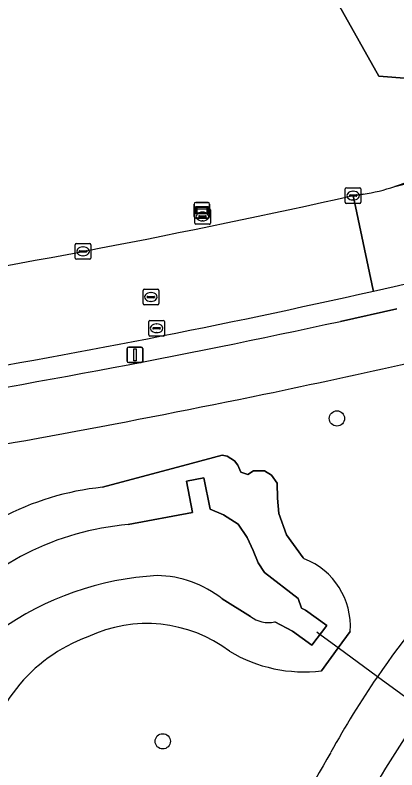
# Model space of a CAD drawing. Extents: x 154324 to 155744, y 382937 to 384188.
# Drawn here: x 155383.34 to 155407.78, y 383477.92 to 383526.27 of the extents above; entities that cross this region are included whole.
import ezdxf

# ---------------------------------------------------------------- set-up
doc = ezdxf.new("R2010")
doc.units = 0
for name, color, linetype in [('IMGEO_Berm_groen', 7, 'Continuous'), ('IMGEO_Boom', 7, 'Continuous'), ('IMGEO_Brandkraan', 7, 'Continuous'), ('IMGEO_Duiker', 7, 'Continuous'), ('IMGEO_Fietspad_gesloten', 7, 'Continuous'), ('IMGEO_Groenvoorziening', 7, 'Continuous'), ('IMGEO_Kolk', 7, 'Continuous'), ('IMGEO_Lichtmast', 7, 'Continuous'), ('IMGEO_Loofbos', 7, 'Continuous'), ('IMGEO_Muur', 7, 'Continuous'), ('IMGEO_Oever', 7, 'Continuous'), ('IMGEO_Rijbaan_lokaal_gesloten', 7, 'Continuous'), ('IMGEO_Rioolput', 7, 'Continuous'), ('IMGEO_Verklikker', 7, 'Continuous'), ('IMGEO_Waterloop', 7, 'Continuous')]:
    doc.layers.add(name, color=color, linetype=linetype)

msp = doc.modelspace()

# ---------------------------------------------------------------- linework, layer by layer
at = {"layer": 'IMGEO_Berm_groen'}
msp.add_lwpolyline([(155404.162, 383506.649), (155407.776, 383507.448)], dxfattribs=at)
for centre, radius, start, end in [((155314, 383923.537), 425.083, 282.53752, 285.4421), ((155295.498, 383997.821), 501.616, 279.38021, 282.75862), ((155287.331, 384043.743), 549.654, 278.96788, 282.2721), ((155467.637, 383441.262), 70.862, 145.17235, 152.32433)]:
    msp.add_arc(centre, radius, start, end, dxfattribs=at)
at = {"layer": 'IMGEO_Boom'}
for centre in [(155403.938, 383500.43), (155392.785, 383479.747)]:
    msp.add_circle(centre, 0.489, dxfattribs=at)
at = {"layer": 'IMGEO_Brandkraan'}
for p, q in [((155394.833, 383512.938), (155394.833, 383513.79)), ((155394.908, 383513.864), (155395.76, 383513.864)), ((155395.321, 383513.644), (155395.346, 383513.644)), ((155395.834, 383513.79), (155395.834, 383512.938)), ((155395.092, 383513.358), (155395.092, 383513.37)), ((155395.53, 383513.321), (155395.132, 383513.321)), ((155395.135, 383513.407), (155395.533, 383513.407)), ((155395.344, 383513.084), (155395.319, 383513.084)), ((155395.576, 383513.37), (155395.576, 383513.358)), ((155395.76, 383512.864), (155394.908, 383512.864))]:
    msp.add_line(p, q, dxfattribs=at)
for points in [[(155394.833, 383512.938), (155394.833, 383513.79)], [(155394.908, 383513.864), (155395.76, 383513.864)], [(155395.834, 383513.79), (155395.834, 383512.938)], [(155395.76, 383512.864), (155394.908, 383512.864)]]:
    msp.add_lwpolyline(points, dxfattribs=at)
for centre, radius, start, end in [((155394.91, 383513.788), 0.0765, 91.552, 178.448), ((155394.91, 383513.788), 0.0765, 91.552, 178.448), ((155395.758, 383513.788), 0.0765, 1.552, 88.448), ((155395.758, 383513.788), 0.0765, 1.552, 88.448), ((155395.132, 383513.367), 0.0403, 85.8775, 175.7526), ((155395.129, 383513.357), 0.0366, 178.938, 274.7102), ((155395.533, 383513.364), 0.043, 264.8664, 352.4533), ((155395.537, 383513.369), 0.0386, 1.7309, 96.639), ((155394.91, 383512.94), 0.0765, 181.552, 268.448), ((155394.91, 383512.94), 0.0765, 181.552, 268.448), ((155395.758, 383512.94), 0.0765, 271.552, 358.448), ((155395.758, 383512.94), 0.0765, 271.552, 358.448)]:
    msp.add_arc(centre, radius, start, end, dxfattribs=at)
for centre, major_axis, ratio, start_param, end_param in [((155395.32, 383513.364), (-0.387, 0.002), 0.722429, 4.712389, 7.853982), ((155395.345, 383513.364), (-0.39, 0.002), 0.717154, 1.570796, 4.712389)]:
    msp.add_ellipse(centre, major_axis=major_axis, ratio=ratio, start_param=start_param, end_param=end_param, dxfattribs=at)
at = {"layer": 'IMGEO_Duiker'}
msp.add_lwpolyline([(155411.827, 383480.004), (155411.745, 383480.064), (155411.57, 383480.192), (155411.24, 383480.434), (155406.527, 383483.885), (155404.01, 383485.728), (155402.936, 383486.515), (155402.769, 383486.637), (155402.644, 383486.729)], dxfattribs=at)
at = {"layer": 'IMGEO_Fietspad_gesloten'}
msp.add_lwpolyline([(155407.776, 383507.448), (155404.162, 383506.649)], dxfattribs=at)
for centre, radius, start, end in [((155287.331, 384043.743), 549.654, 278.96788, 282.2721), ((155276.858, 384091.61), 602.201, 281.727653, 282.636194), ((155279.312, 384080.115), 590.447, 279.182822, 281.721155), ((155453.819, 383451.489), 57.324, 136.61562, 145.58779), ((155454.042, 383451.363), 57.58, 145.6099, 151.27016), ((155467.637, 383441.262), 70.862, 145.17235, 152.32433), ((155496.114, 383424.405), 107.484, 149.44884, 157.93346)]:
    msp.add_arc(centre, radius, start, end, dxfattribs=at)
at = {"layer": 'IMGEO_Groenvoorziening'}
for points in [[(155415.56, 383522.693), (155415.928, 383523.821), (155416.85, 383528.103), (155416.935, 383529.906), (155415.138, 383551.066), (155407.076, 383550.958), (155404.076, 383565.063), (155401.458, 383535.183), (155404.104, 383526.848), (155406.617, 383522.35), (155415.104, 383521.683)], [(155388.935, 383496.022), (155394.599, 383497.54), (155396.592, 383498.074), (155396.915, 383498.021), (155397.389, 383497.718), (155397.601, 383497.432), (155397.776, 383496.981), (155398.224, 383496.838), (155398.6, 383497.076), (155399.292, 383497.069), (155399.739, 383496.794), (155400.121, 383496.278), (155400.132, 383495.33), (155400.225, 383494.333), (155400.702, 383492.979), (155401.766, 383491.508), (155401.834, 383491.444)], [(155404.784, 383486.788), (155404.01, 383485.728), (155402.94, 383484.263)]]:
    msp.add_lwpolyline(points, dxfattribs=at)
for centre, radius, start, end in [((155276.858, 384091.61), 602.201, 281.727653, 282.636194), ((155279.312, 384080.115), 590.447, 279.182822, 281.721155), ((155390.746, 383478.357), 17.757, 95.8537, 139.9811), ((155400.175, 383487.13), 4.622, 355.7514, 68.9646), ((155453.819, 383451.489), 57.324, 136.61562, 145.58779), ((155391.764, 383478.492), 8.799, 52.9517, 115.4259), ((155391.5, 383476.78), 10.278, 109.9901, 173.5891), ((155401.827, 383493.449), 9.253, 239.0288, 276.9109), ((155454.042, 383451.363), 57.58, 145.6099, 151.27016), ((155496.114, 383424.405), 107.484, 149.44884, 157.93346)]:
    msp.add_arc(centre, radius, start, end, dxfattribs=at)
at = {"layer": 'IMGEO_Kolk'}
for p, q in [((155404.473, 383514.28), (155404.473, 383515.132)), ((155404.548, 383515.206), (155405.4, 383515.206)), ((155405.474, 383515.132), (155405.474, 383514.28)), ((155404.732, 383514.7), (155404.732, 383514.712)), ((155405.17, 383514.663), (155404.772, 383514.663)), ((155404.775, 383514.749), (155405.173, 383514.749)), ((155404.961, 383514.986), (155404.986, 383514.986)), ((155405.216, 383514.712), (155405.216, 383514.7)), ((155405.4, 383514.206), (155404.548, 383514.206)), ((155404.984, 383514.426), (155404.959, 383514.426)), ((155387.261, 383511.632), (155388.113, 383511.632)), ((155387.186, 383510.706), (155387.186, 383511.558)), ((155387.488, 383511.175), (155387.886, 383511.175)), ((155387.674, 383511.412), (155387.699, 383511.412)), ((155388.187, 383511.558), (155388.187, 383510.706)), ((155387.445, 383511.126), (155387.445, 383511.138)), ((155387.883, 383511.089), (155387.485, 383511.089)), ((155387.697, 383510.852), (155387.672, 383510.852)), ((155387.929, 383511.138), (155387.929, 383511.126)), ((155388.113, 383510.632), (155387.261, 383510.632))]:
    msp.add_line(p, q, dxfattribs=at)
for points in [[(155404.473, 383514.28), (155404.473, 383515.132)], [(155404.548, 383515.206), (155405.4, 383515.206)], [(155405.474, 383515.132), (155405.474, 383514.28)], [(155405.4, 383514.206), (155404.548, 383514.206)], [(155387.261, 383511.632), (155388.113, 383511.632)], [(155387.186, 383510.706), (155387.186, 383511.558)], [(155388.187, 383511.558), (155388.187, 383510.706)], [(155388.113, 383510.632), (155387.261, 383510.632)]]:
    msp.add_lwpolyline(points, dxfattribs=at)
for centre, radius, start, end in [((155404.55, 383515.13), 0.0765, 91.552, 178.448), ((155404.55, 383515.13), 0.0765, 91.552, 178.448), ((155405.398, 383515.13), 0.0765, 1.552, 88.448), ((155405.398, 383515.13), 0.0765, 1.552, 88.448), ((155404.772, 383514.709), 0.0403, 85.8775, 175.7526), ((155404.769, 383514.699), 0.0366, 178.938, 274.7102), ((155405.173, 383514.706), 0.043, 264.8664, 352.4533), ((155405.177, 383514.711), 0.0386, 1.7309, 96.639), ((155404.55, 383514.282), 0.0765, 181.552, 268.448), ((155404.55, 383514.282), 0.0765, 181.552, 268.448), ((155405.398, 383514.282), 0.0765, 271.552, 358.448), ((155405.398, 383514.282), 0.0765, 271.552, 358.448), ((155387.263, 383511.556), 0.0765, 91.552, 178.448), ((155387.263, 383511.556), 0.0765, 91.552, 178.448), ((155388.111, 383511.556), 0.0765, 1.552, 88.448), ((155388.111, 383511.556), 0.0765, 1.552, 88.448), ((155387.485, 383511.135), 0.0403, 85.8775, 175.7526), ((155387.89, 383511.137), 0.0386, 1.7309, 96.639), ((155387.263, 383510.708), 0.0765, 181.552, 268.448), ((155387.263, 383510.708), 0.0765, 181.552, 268.448), ((155387.482, 383511.125), 0.0366, 178.938, 274.7102), ((155387.886, 383511.132), 0.043, 264.8664, 352.4533), ((155388.111, 383510.708), 0.0765, 271.552, 358.448), ((155388.111, 383510.708), 0.0765, 271.552, 358.448)]:
    msp.add_arc(centre, radius, start, end, dxfattribs=at)
for centre, major_axis, ratio, start_param, end_param in [((155404.96, 383514.706), (-0.387, 0.002), 0.722429, 4.712389, 7.853982), ((155404.985, 383514.706), (-0.39, 0.002), 0.717154, 1.570796, 4.712389), ((155387.673, 383511.132), (-0.387, 0.002), 0.722429, 4.712389, 7.853982), ((155387.698, 383511.132), (-0.39, 0.002), 0.717154, 1.570796, 4.712389)]:
    msp.add_ellipse(centre, major_axis=major_axis, ratio=ratio, start_param=start_param, end_param=end_param, dxfattribs=at)
at = {"layer": 'IMGEO_Lichtmast'}
for p, q in [((155390.512, 383504.105), (155390.512, 383504.905)), ((155390.512, 383504.905), (155390.512, 383504.105)), ((155390.612, 383505.005), (155391.402, 383505.005)), ((155391.402, 383505.005), (155390.612, 383505.005)), ((155391.502, 383504.905), (155391.502, 383504.105)), ((155391.502, 383504.105), (155391.502, 383504.905)), ((155391.402, 383504.005), (155390.612, 383504.005)), ((155390.612, 383504.005), (155391.402, 383504.005))]:
    msp.add_line(p, q, dxfattribs=at)
msp.add_lwpolyline([(155390.932, 383504.88), (155391.082, 383504.88), (155391.082, 383504.13), (155390.932, 383504.13), (155390.932, 383504.88)], dxfattribs=at)
for centre, start, end in [((155390.612, 383504.905), 90, 180), ((155390.612, 383504.905), 90, 180), ((155391.402, 383504.905), 0, 90), ((155391.402, 383504.905), 360, 90), ((155390.612, 383504.105), 180, 270), ((155390.612, 383504.105), 180, 270), ((155391.402, 383504.105), 270, 0), ((155391.402, 383504.105), 270, 0)]:
    msp.add_arc(centre, 0.1, start, end, dxfattribs=at)
at = {"layer": 'IMGEO_Loofbos'}
for points in [[(155415.104, 383521.683), (155406.617, 383522.35), (155404.104, 383526.848), (155401.458, 383535.183), (155404.076, 383565.063), (155402.762, 383567.178), (155387.7, 383591.407), (155380.214, 383607.775), (155377.91, 383619.188), (155376.03, 383653.964), (155394.551, 383659.784), (155393.299, 383677.551), (155392.727, 383684.275), (155384.128, 383700.15), (155380.226, 383706.131), (155363.755, 383731.768), (155336.238, 383809.424)], [(155404.974, 383514.706), (155405.607, 383514.797)]]:
    msp.add_lwpolyline(points, dxfattribs=at)
for centre, radius, start, end in [((155403.677, 383527.449), 12.799, 288.035, 333.2232), ((155403.637, 383527.634), 12.987, 278.724, 287.9518), ((155284.127, 384055.576), 554.206, 279.15982, 282.59482)]:
    msp.add_arc(centre, radius, start, end, dxfattribs=at)
at = {"layer": 'IMGEO_Muur'}
for points in [[(155395.827, 383494.615), (155395.424, 383496.615), (155394.305, 383496.409), (155394.696, 383494.403)], [(155401.93, 383488.145), (155403.289, 383487.159), (155402.321, 383485.907), (155401.095, 383486.805)]]:
    msp.add_lwpolyline(points, dxfattribs=at)
at = {"layer": 'IMGEO_Oever'}
for points in [[(155401.834, 383491.444), (155401.766, 383491.508), (155400.702, 383492.979), (155400.225, 383494.333), (155400.132, 383495.33), (155400.121, 383496.278), (155399.739, 383496.794), (155399.292, 383497.069), (155398.6, 383497.076), (155398.224, 383496.838), (155397.776, 383496.981), (155397.601, 383497.432), (155397.389, 383497.718), (155396.915, 383498.021), (155396.592, 383498.074), (155394.599, 383497.54), (155388.935, 383496.022)], [(155390.576, 383493.626), (155394.696, 383494.403), (155394.305, 383496.409), (155395.424, 383496.615), (155395.827, 383494.615), (155396.668, 383494.26), (155397.623, 383493.655), (155398.182, 383492.798), (155398.581, 383491.964), (155398.891, 383491.185), (155399.311, 383490.558), (155401.466, 383488.895), (155401.677, 383488.286), (155401.93, 383488.145), (155403.289, 383487.159), (155402.321, 383485.907), (155401.095, 383486.805)], [(155398.398, 383487.742), (155396.595, 383488.866)], [(155401.095, 383486.805), (155399.956, 383487.39)], [(155402.94, 383484.263), (155404.01, 383485.728), (155404.784, 383486.788)]]:
    msp.add_lwpolyline(points, dxfattribs=at)
for centre, radius, start, end in [((155390.746, 383478.357), 17.757, 95.8537, 139.9811), ((155392, 383476.243), 17.441, 94.6818, 139.44), ((155400.175, 383487.13), 4.622, 355.7514, 68.9646), ((155393.509, 383471.06), 19.335, 93.2099, 125.4809), ((155392.299, 383483.465), 6.901, 51.5009, 88.9461), ((155399.578, 383489.339), 1.985, 233.5481, 280.9897), ((155391.764, 383478.492), 8.799, 52.9517, 115.4259), ((155391.5, 383476.78), 10.278, 109.9901, 173.5891), ((155401.827, 383493.449), 9.253, 239.0288, 276.9109)]:
    msp.add_arc(centre, radius, start, end, dxfattribs=at)
at = {"layer": 'IMGEO_Rijbaan_lokaal_gesloten'}
for points in [[(155426.141, 383519.961), (155407.64, 383515.279)], [(155407.64, 383515.279), (155426.141, 383519.961)], [(155405.607, 383514.797), (155404.974, 383514.706), (155406.264, 383508.651), (155406.277, 383508.59)], [(155406.277, 383508.59), (155406.264, 383508.651), (155404.974, 383514.706)]]:
    msp.add_lwpolyline(points, dxfattribs=at)
for centre, radius, start, end in [((155403.677, 383527.449), 12.799, 288.035, 333.2232), ((155403.637, 383527.634), 12.987, 278.724, 287.9518), ((155284.127, 384055.576), 554.206, 279.15982, 282.59482), ((155314, 383923.537), 425.083, 282.53752, 285.4421), ((155295.498, 383997.821), 501.616, 279.38021, 282.75862)]:
    msp.add_arc(centre, radius, start, end, dxfattribs=at)
at = {"layer": 'IMGEO_Rioolput'}
for p, q in [((155391.527, 383507.782), (155391.527, 383508.634)), ((155391.602, 383508.708), (155392.454, 383508.708)), ((155391.829, 383508.251), (155392.227, 383508.251)), ((155392.015, 383508.488), (155392.04, 383508.488)), ((155392.528, 383508.634), (155392.528, 383507.782)), ((155391.786, 383508.202), (155391.786, 383508.214)), ((155392.224, 383508.165), (155391.826, 383508.165)), ((155392.038, 383507.928), (155392.013, 383507.928)), ((155392.27, 383508.214), (155392.27, 383508.202)), ((155392.454, 383507.708), (155391.602, 383507.708)), ((155391.892, 383505.782), (155391.892, 383506.634)), ((155391.967, 383506.708), (155392.819, 383506.708)), ((155392.38, 383506.488), (155392.405, 383506.488)), ((155392.893, 383506.634), (155392.893, 383505.782)), ((155392.151, 383506.202), (155392.151, 383506.214)), ((155392.589, 383506.165), (155392.191, 383506.165)), ((155392.194, 383506.251), (155392.592, 383506.251)), ((155392.403, 383505.928), (155392.378, 383505.928)), ((155392.635, 383506.214), (155392.635, 383506.202)), ((155392.819, 383505.708), (155391.967, 383505.708))]:
    msp.add_line(p, q, dxfattribs=at)
for points in [[(155391.527, 383507.782), (155391.527, 383508.634)], [(155391.602, 383508.708), (155392.454, 383508.708)], [(155392.528, 383508.634), (155392.528, 383507.782)], [(155392.454, 383507.708), (155391.602, 383507.708)], [(155391.892, 383505.782), (155391.892, 383506.634)], [(155391.967, 383506.708), (155392.819, 383506.708)], [(155392.893, 383506.634), (155392.893, 383505.782)], [(155392.819, 383505.708), (155391.967, 383505.708)]]:
    msp.add_lwpolyline(points, dxfattribs=at)
for centre, radius, start, end in [((155391.604, 383508.632), 0.0765, 91.552, 178.448), ((155391.604, 383508.632), 0.0765, 91.552, 178.448), ((155391.826, 383508.211), 0.0403, 85.8775, 175.7526), ((155392.231, 383508.213), 0.0386, 1.7309, 96.639), ((155392.452, 383508.632), 0.0765, 1.552, 88.448), ((155392.452, 383508.632), 0.0765, 1.552, 88.448), ((155391.604, 383507.784), 0.0765, 181.552, 268.448), ((155391.604, 383507.784), 0.0765, 181.552, 268.448), ((155391.823, 383508.201), 0.0366, 178.938, 274.7102), ((155392.227, 383508.208), 0.043, 264.8664, 352.4533), ((155392.452, 383507.784), 0.0765, 271.552, 358.448), ((155392.452, 383507.784), 0.0765, 271.552, 358.448), ((155391.969, 383506.632), 0.0765, 91.552, 178.448), ((155391.969, 383506.632), 0.0765, 91.552, 178.448), ((155392.817, 383506.632), 0.0765, 1.552, 88.448), ((155392.817, 383506.632), 0.0765, 1.552, 88.448), ((155392.191, 383506.211), 0.0403, 85.8775, 175.7526), ((155392.188, 383506.201), 0.0366, 178.938, 274.7102), ((155392.592, 383506.208), 0.043, 264.8664, 352.4533), ((155392.596, 383506.213), 0.0386, 1.7309, 96.639), ((155391.969, 383505.784), 0.0765, 181.552, 268.448), ((155391.969, 383505.784), 0.0765, 181.552, 268.448), ((155392.817, 383505.784), 0.0765, 271.552, 358.448), ((155392.817, 383505.784), 0.0765, 271.552, 358.448)]:
    msp.add_arc(centre, radius, start, end, dxfattribs=at)
for centre, major_axis, ratio, start_param, end_param in [((155392.014, 383508.208), (-0.387, 0.002), 0.722429, 4.712389, 7.853982), ((155392.039, 383508.208), (-0.39, 0.002), 0.717154, 1.570796, 4.712389), ((155392.379, 383506.208), (-0.387, 0.002), 0.722429, 4.712389, 7.853982), ((155392.404, 383506.208), (-0.39, 0.002), 0.717154, 1.570796, 4.712389)]:
    msp.add_ellipse(centre, major_axis=major_axis, ratio=ratio, start_param=start_param, end_param=end_param, dxfattribs=at)
at = {"layer": 'IMGEO_Verklikker'}
for p, q in [((155394.796, 383513.366), (155394.796, 383514.166)), ((155394.796, 383514.166), (155394.796, 383513.366)), ((155394.896, 383514.266), (155395.686, 383514.266)), ((155395.686, 383514.266), (155394.896, 383514.266)), ((155395.786, 383514.166), (155395.786, 383513.366)), ((155395.786, 383513.366), (155395.786, 383514.166)), ((155395.686, 383513.266), (155394.896, 383513.266)), ((155394.896, 383513.266), (155395.686, 383513.266))]:
    msp.add_line(p, q, dxfattribs=at)
for points in [[(155394.897, 383513.998), (155395.685, 383513.998), (155395.685, 383513.534), (155394.897, 383513.534), (155394.897, 383513.998)], [(155394.962, 383513.933), (155394.962, 383513.599), (155395.62, 383513.599), (155395.62, 383513.933), (155394.962, 383513.933)]]:
    msp.add_lwpolyline(points, dxfattribs=at)
for centre, start, end in [((155394.896, 383514.166), 90, 180), ((155394.896, 383514.166), 90, 180), ((155395.686, 383514.166), 0, 90), ((155395.686, 383514.166), 360, 90), ((155394.896, 383513.366), 180, 270), ((155394.896, 383513.366), 180, 270), ((155395.686, 383513.366), 270, 0), ((155395.686, 383513.366), 270, 0)]:
    msp.add_arc(centre, 0.1, start, end, dxfattribs=at)
at = {"layer": 'IMGEO_Waterloop'}
for points in [[(155401.095, 383486.805), (155402.321, 383485.907), (155403.289, 383487.159), (155401.93, 383488.145), (155401.677, 383488.286), (155401.466, 383488.895), (155399.311, 383490.558), (155398.891, 383491.185), (155398.581, 383491.964), (155398.182, 383492.798), (155397.623, 383493.655), (155396.668, 383494.26), (155395.827, 383494.615), (155395.424, 383496.615), (155394.305, 383496.409), (155394.696, 383494.403), (155390.576, 383493.626)], [(155396.595, 383488.866), (155398.398, 383487.742)], [(155399.956, 383487.39), (155401.095, 383486.805)]]:
    msp.add_lwpolyline(points, dxfattribs=at)
for centre, radius, start, end in [((155392, 383476.243), 17.441, 94.6818, 139.44), ((155393.509, 383471.06), 19.335, 93.2099, 125.4809), ((155392.299, 383483.465), 6.901, 51.5009, 88.9461), ((155399.578, 383489.339), 1.985, 233.5481, 280.9897)]:
    msp.add_arc(centre, radius, start, end, dxfattribs=at)

doc.saveas('drawing.dxf')
